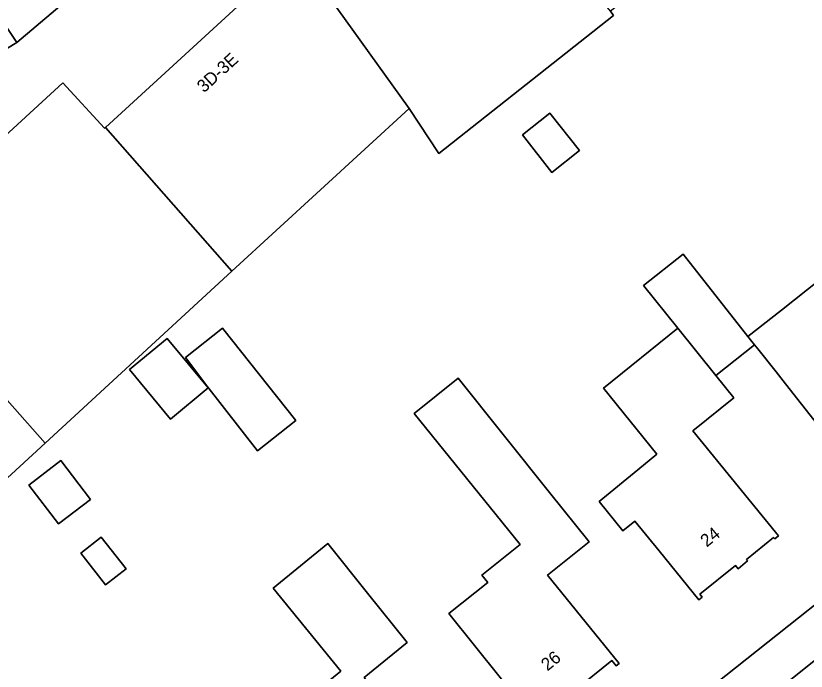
# Model space of a CAD drawing. Extents: x 159499 to 160349, y 382524 to 383273.
# Drawn here: x 159878.6 to 159941.1, y 383112.7 to 383164.5 of the extents above; entities that cross this region are included whole.
import ezdxf

# ---------------------------------------------------------------- set-up
doc = ezdxf.new("R2010")
doc.units = 0
for name, color, linetype in [('IMGEO_Erf', 7, 'Continuous'), ('IMGEO_Pand', 7, 'Continuous'), ('IMGEO_Pand_nummerreeks', 7, 'Continuous'), ('IMGEO_Rijbaan_lokaal_open', 7, 'Continuous'), ('IMGEO_Voetpad_open', 7, 'Continuous')]:
    doc.layers.add(name, color=color, linetype=linetype)

msp = doc.modelspace()

# ---------------------------------------------------------------- linework, layer by layer
at = {"layer": 'IMGEO_Erf'}
for points in [[(159949.331, 383183.139), (159934.517, 383171.448), (159934.377, 383171.612), (159925.59, 383164.881), (159925.851, 383164.555), (159912.016, 383153.634), (159909.677, 383157.194), (159895.666, 383144.303), (159880.894, 383130.711), (159866.864, 383117.803)], [(159877.286, 383161.578), (159878.649, 383162.412), (159873.157, 383170.573)], [(159838.776, 383036.162), (160000, 383164.155)], [(159941.981, 383132.179), (159939.442, 383135.393), (159938.697, 383136.337), (159937.246, 383138.173), (159936.998, 383138.487), (159933.935, 383136.067), (159935.359, 383134.298), (159932.102, 383131.676), (159935.722, 383127.241), (159938.884, 383123.367), (159938.594, 383123.131), (159938.497, 383123.251), (159936.357, 383121.505), (159936.448, 383121.394), (159935.688, 383120.774), (159935.477, 383121.032), (159932.676, 383118.746), (159932.861, 383118.519), (159932.599, 383118.305), (159929.438, 383122.179), (159927.52, 383124.529), (159926.59, 383123.77), (159924.693, 383126.094), (159927.754, 383128.592), (159929.268, 383129.828), (159925.047, 383135.069), (159930.927, 383139.803), (159928.207, 383143.182), (159931.336, 383145.654), (159936.476, 383139.148), (159939.12, 383141.236), (159942.212, 383143.679)]]:
    msp.add_lwpolyline(points, dxfattribs=at)
for points in [[(159920.973, 383152.133), (159918.635, 383155.095), (159920.807, 383156.81), (159923.146, 383153.848)], [(159900.714, 383132.512), (159897.676, 383130.105), (159893.668, 383135.234), (159891.99, 383137.491), (159894.926, 383139.817)], [(159893.791, 383135.072), (159890.816, 383132.602), (159887.563, 383136.522), (159890.539, 383138.992)], [(159913.547, 383135.857), (159920.78, 383126.811), (159923.903, 383122.906), (159920.632, 383120.268), (159926.282, 383113.262), (159926.056, 383113.08), (159925.71, 383113.509), (159919.963, 383108.875), (159920.279, 383108.484), (159920.027, 383108.28), (159916.888, 383112.173), (159912.821, 383117.217), (159915.894, 383119.695), (159915.438, 383120.26), (159918.447, 383122.686), (159910.081, 383133.062)], [(159881.948, 383124.311), (159879.593, 383127.381), (159882.131, 383129.328), (159884.486, 383126.258)], [(159887.297, 383120.751), (159885.677, 383119.488), (159883.713, 383122.008), (159885.334, 383123.27)], [(159903.249, 383122.778), (159906.394, 383118.846), (159909.516, 383114.941), (159906.132, 383112.173), (159913.546, 383103.109), (159907.915, 383098.503), (159904.901, 383102.188), (159902.293, 383100.054), (159897.785, 383105.565), (159900.394, 383107.699), (159899.515, 383108.774), (159904.278, 383112.669), (159898.911, 383119.23)]]:
    msp.add_lwpolyline(points, close=True, dxfattribs=at)
at = {"layer": 'IMGEO_Pand'}
for points in [[(159919.634, 383172.324), (159914.549, 383178.24), (159912.743, 383180.432), (159900.238, 383170.35), (159900.796, 383169.572), (159909.677, 383157.194), (159912.016, 383153.634), (159925.851, 383164.555), (159925.59, 383164.881), (159924.623, 383166.089)], [(159873.157, 383170.573), (159878.649, 383162.412), (159883.243, 383166.304), (159882.802, 383166.958), (159878.113, 383173.909)], [(159885.667, 383155.685), (159895.666, 383144.303), (159909.677, 383157.194), (159900.796, 383169.572)], [(159870.856, 383142.052), (159880.894, 383130.711), (159895.666, 383144.303), (159885.667, 383155.685), (159885.592, 383155.616), (159882.293, 383159.226), (159867.552, 383145.679)], [(159920.973, 383152.133), (159923.146, 383153.848), (159920.807, 383156.81), (159918.635, 383155.095)], [(159930.927, 383139.803), (159933.935, 383136.067), (159936.998, 383138.487), (159936.476, 383139.148), (159931.336, 383145.654), (159928.207, 383143.182)], [(159944.875, 383140.308), (159944.477, 383140.812), (159942.212, 383143.679), (159939.12, 383141.236), (159936.476, 383139.148), (159936.998, 383138.487), (159937.246, 383138.173), (159938.697, 383136.337), (159939.442, 383135.393), (159941.981, 383132.179), (159945.081, 383128.255), (159950.482, 383132.522), (159950.867, 383132.035), (159951.175, 383132.278)], [(159870.856, 383142.052), (159856.801, 383129.073), (159856.653, 383128.937), (159866.864, 383117.803), (159880.894, 383130.711)], [(159893.668, 383135.234), (159897.676, 383130.105), (159900.714, 383132.512), (159894.926, 383139.817), (159891.99, 383137.491)], [(159932.102, 383131.676), (159935.359, 383134.298), (159933.935, 383136.067), (159930.927, 383139.803), (159925.047, 383135.069), (159929.268, 383129.828), (159927.754, 383128.592), (159924.693, 383126.094), (159926.59, 383123.77), (159927.52, 383124.529), (159929.438, 383122.179), (159932.599, 383118.305), (159932.861, 383118.519), (159932.676, 383118.746), (159935.477, 383121.032), (159935.688, 383120.774), (159936.448, 383121.394), (159936.357, 383121.505), (159938.497, 383123.251), (159938.594, 383123.131), (159938.884, 383123.367), (159935.722, 383127.241)], [(159887.563, 383136.522), (159890.816, 383132.602), (159893.791, 383135.072), (159890.539, 383138.992)], [(159913.547, 383135.857), (159910.081, 383133.062), (159918.447, 383122.686), (159915.438, 383120.26), (159915.894, 383119.695), (159912.821, 383117.217), (159916.888, 383112.173), (159920.027, 383108.28), (159920.279, 383108.484), (159919.963, 383108.875), (159925.71, 383113.509), (159926.056, 383113.08), (159926.282, 383113.262), (159920.632, 383120.268), (159923.903, 383122.906), (159920.78, 383126.811)], [(159881.948, 383124.311), (159884.486, 383126.258), (159882.131, 383129.328), (159879.593, 383127.381)], [(159885.677, 383119.488), (159887.297, 383120.751), (159885.334, 383123.27), (159883.713, 383122.008)], [(159897.785, 383105.565), (159902.293, 383100.054), (159904.901, 383102.188), (159907.915, 383098.503), (159913.546, 383103.109), (159906.132, 383112.173), (159909.516, 383114.941), (159906.394, 383118.846), (159903.249, 383122.778), (159898.911, 383119.23), (159904.278, 383112.669), (159899.515, 383108.774), (159900.394, 383107.699)]]:
    msp.add_lwpolyline(points, close=True, dxfattribs=at)
at = {"layer": 'IMGEO_Rijbaan_lokaal_open'}
msp.add_lwpolyline([(159867.552, 383145.679), (159882.293, 383159.226), (159885.592, 383155.616), (159885.667, 383155.685), (159900.796, 383169.572), (159900.238, 383170.35), (159895.949, 383176.324), (159895.779, 383176.58), (159894.891, 383175.917), (159889.273, 383171.719), (159887.829, 383170.64), (159887.931, 383170.488), (159883.694, 383167.629), (159882.802, 383166.958), (159883.243, 383166.304), (159878.649, 383162.412), (159877.286, 383161.578)], dxfattribs=at)
msp.add_lwpolyline([(159959.2, 383127.414), (159951.49, 383121.291), (159950.655, 383120.624), (159944.715, 383115.876), (159925.553, 383100.562), (159923.387, 383098.831), (159920.045, 383096.187), (159910.271, 383088.453), (159907.499, 383086.26), (159900.872, 383081.016), (159905.174, 383075.589), (159911.357, 383080.502), (159950.297, 383111.374), (159954.759, 383114.972), (159962.358, 383121.1), (159963.491, 383122.013)], close=True, dxfattribs=at)
at = {"layer": 'IMGEO_Voetpad_open'}
for points in [[(160003.86, 383167.245), (160000, 383164.155), (159838.776, 383036.162), (159834.352, 383032.405), (159830.825, 383029.654), (159830.707, 383026.63), (159837.797, 383032.248), (159838.443, 383031.433), (159841.883, 383034.159), (159859.981, 383048.564)], [(159925.553, 383100.562), (159944.715, 383115.876)]]:
    msp.add_lwpolyline(points, dxfattribs=at)

# ---------------------------------------------------------------- texts
at = {"layer": 'IMGEO_Pand_nummerreeks'}
for s, rotation, p in [('3D-3E', 42.54933, (159893.456, 383158.383)), ('24', 39.21896, (159933.213, 383122.438)), ('26', 38.88092, (159920.611, 383112.636))]:
    msp.add_text(s, height=1, rotation=rotation, dxfattribs=at).set_placement(p)

doc.saveas('drawing.dxf')
